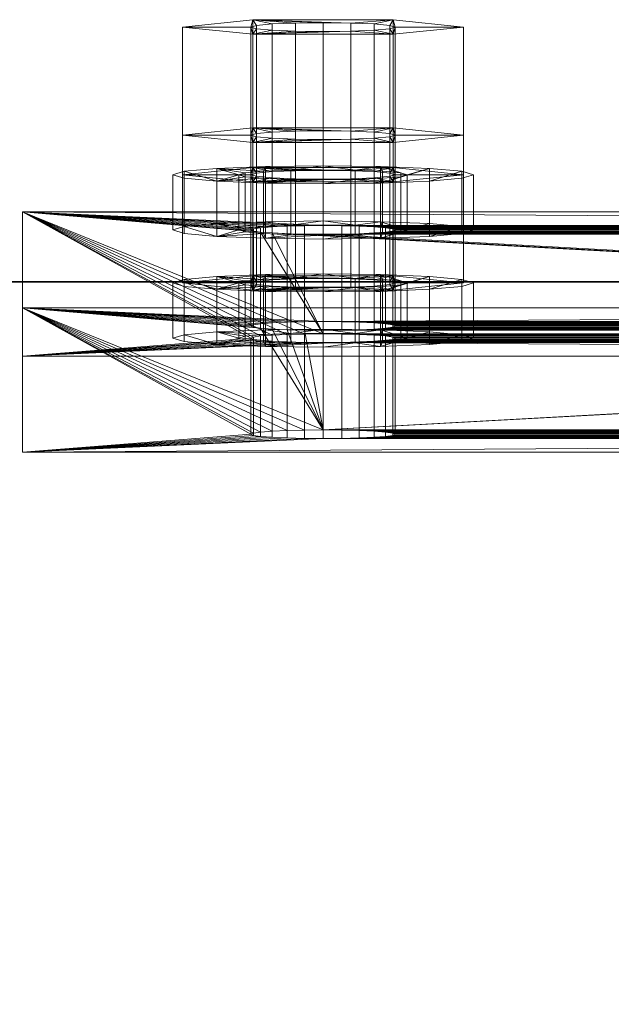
# Model space of a CAD drawing. Extents: x -0.3 to 41.3, y 0 to 17.8.
# Tile 420 of 625: x 25.7902 to 25.8394, y 9.0759 to 9.1578. Entities that reach past the tile are written whole.
import ezdxf

# ---------------------------------------------------------------- set-up
doc = ezdxf.new("R2010")
doc.units = 0
doc.header["$MEASUREMENT"] = 0
for name, color, linetype, lineweight in [('ANILHAS', 135, 'Continuous', 0), ('PLACAS_DE_BASE', 144, 'Continuous', 0), ('PORCAS', 157, 'Continuous', 0)]:
    doc.layers.add(name, color=color, linetype=linetype, lineweight=lineweight)
for name, color, linetype in [('V110', 7, 'Continuous'), ('V211', 7, 'Continuous'), ('V304', 7, 'Continuous')]:
    doc.layers.add(name, color=color, linetype=linetype)

msp = doc.modelspace()

# ---------------------------------------------------------------- linework, layer by layer
at = {"layer": 'V110', "color": 252, "true_color": 0x838383}
for points, invisible_edges in [([(28.99911, 9.13598, 196.60001), (25.28823, 9.13598, 196.60001), (25.28823, 8.98598, 196.60001)], 12), ([(28.99911, 9.13598, 196.00001), (25.28823, 9.13598, 196.00001), (25.28823, 8.98598, 196.00001)], 12), ([(28.99911, 9.13598, 196.60001), (25.28823, 8.98598, 196.60001), (28.99911, 8.98598, 196.60001)], 9), ([(28.99911, 9.13598, 196.00001), (25.28823, 8.98598, 196.00001), (28.99911, 8.98598, 196.00001)], 9)]:
    msp.add_3dface(points, dxfattribs=dict(at, invisible_edges=invisible_edges))
msp.add_3dface([(28.99911, 9.13598, 196.60001), (25.28823, 9.13598, 196.60001), (25.28823, 9.13598, 196.00001), (28.99911, 9.13598, 196.00001)], dxfattribs=at)
at = {"layer": 'V211', "color": 252, "true_color": 0x838383}
for points, invisible_edges in [([(28.99911, 9.13598, 199.55), (25.28823, 9.13598, 199.55), (25.28823, 8.98598, 199.55)], 12), ([(28.99911, 9.13598, 198.95), (25.28823, 9.13598, 198.95), (25.28823, 8.98598, 198.95)], 12), ([(28.99911, 9.13598, 199.55), (25.28823, 8.98598, 199.55), (28.99911, 8.98598, 199.55)], 9), ([(28.99911, 9.13598, 198.95), (25.28823, 8.98598, 198.95), (28.99911, 8.98598, 198.95)], 9)]:
    msp.add_3dface(points, dxfattribs=dict(at, invisible_edges=invisible_edges))
msp.add_3dface([(28.99911, 9.13598, 199.55), (25.28823, 9.13598, 199.55), (25.28823, 9.13598, 198.95), (28.99911, 9.13598, 198.95)], dxfattribs=at)
at = {"layer": 'V304', "color": 252, "true_color": 0x838383}
for points, invisible_edges in [([(28.99911, 9.13598, 200.60001), (25.28823, 9.13598, 200.60001), (25.28823, 8.98598, 200.60001)], 12), ([(28.99911, 9.13598, 200.30001), (25.28823, 9.13598, 200.30001), (25.28823, 8.98598, 200.30001)], 12), ([(28.99911, 9.13598, 200.60001), (25.28823, 8.98598, 200.60001), (28.99911, 8.98598, 200.60001)], 9), ([(28.99911, 9.13598, 200.30001), (25.28823, 8.98598, 200.30001), (28.99911, 8.98598, 200.30001)], 9)]:
    msp.add_3dface(points, dxfattribs=dict(at, invisible_edges=invisible_edges))
msp.add_3dface([(28.99911, 9.13598, 200.60001), (25.28823, 9.13598, 200.60001), (25.28823, 9.13598, 200.30001), (28.99911, 9.13598, 200.30001)], dxfattribs=at)

# ---------------------------------------------------------------- meshes
at = {"layer": 'ANILHAS'}
mesh = msp.add_polyface(dxfattribs=at)
corners = [(25.80295, 9.1403, 199.57206), (25.80295, 9.14489, 199.57178), (25.8039, 9.14002, 199.56729), (25.8039, 9.14059, 199.57683), (25.8039, 9.14461, 199.56701), (25.8039, 9.14518, 199.57656), (25.80661, 9.13977, 199.56324), (25.80661, 9.14083, 199.58088), (25.80661, 9.14436, 199.56296), (25.80661, 9.14542, 199.58061), (25.80845, 9.1403, 199.57206), (25.80845, 9.14489, 199.57178), (25.80898, 9.14014, 199.56938), (25.80898, 9.14046, 199.57474), (25.80898, 9.14473, 199.56911), (25.80898, 9.14505, 199.57446), (25.8105, 9.14, 199.56712), (25.8105, 9.1406, 199.577), (25.8105, 9.1446, 199.56684), (25.8105, 9.14519, 199.57673), (25.81067, 9.13961, 199.56053), (25.81067, 9.14099, 199.58359), (25.81067, 9.1442, 199.56025), (25.81067, 9.14559, 199.58331), (25.81277, 9.13991, 199.5656), (25.81277, 9.14069, 199.57852), (25.81277, 9.14451, 199.56533), (25.81277, 9.14528, 199.57824), (25.81545, 9.13955, 199.55958), (25.81545, 9.13988, 199.56507), (25.81545, 9.14072, 199.57905), (25.81545, 9.14105, 199.58454), (25.81545, 9.14414, 199.55931), (25.81545, 9.14447, 199.5648), (25.81545, 9.14531, 199.57877), (25.81545, 9.14564, 199.58426), (25.81813, 9.13991, 199.5656), (25.81813, 9.14069, 199.57852), (25.81813, 9.14451, 199.56533), (25.81813, 9.14528, 199.57824), (25.82023, 9.13961, 199.56053), (25.82023, 9.14099, 199.58359), (25.82023, 9.1442, 199.56025), (25.82023, 9.14559, 199.58331), (25.8204, 9.14, 199.56712), (25.8204, 9.1406, 199.577), (25.8204, 9.1446, 199.56684), (25.8204, 9.14519, 199.57673), (25.82192, 9.14014, 199.56938), (25.82192, 9.14046, 199.57474), (25.82192, 9.14473, 199.56911), (25.82192, 9.14505, 199.57446), (25.82245, 9.1403, 199.57206), (25.82245, 9.14489, 199.57178), (25.82429, 9.13977, 199.56324), (25.82429, 9.14083, 199.58088), (25.82429, 9.14436, 199.56296), (25.82429, 9.14542, 199.58061), (25.827, 9.14002, 199.56729), (25.827, 9.14059, 199.57683), (25.827, 9.14461, 199.56701), (25.827, 9.14518, 199.57656), (25.82795, 9.1403, 199.57206), (25.82795, 9.14489, 199.57178)]
mesh.append_faces([[corners[k] for k in face] for face in [(0, 3, 5, 1), (3, 7, 9, 5), (7, 21, 23, 9), (21, 31, 35, 23), (31, 41, 43, 35), (41, 55, 57, 43), (55, 59, 61, 57), (59, 62, 63, 61), (62, 58, 60, 63), (58, 54, 56, 60), (54, 40, 42, 56), (40, 28, 32, 42), (28, 20, 22, 32), (20, 6, 8, 22), (6, 2, 4, 8), (2, 0, 1, 4), (10, 12, 14, 11), (12, 16, 18, 14), (16, 24, 26, 18), (24, 29, 33, 26), (29, 36, 38, 33), (36, 44, 46, 38), (44, 48, 50, 46), (48, 52, 53, 50), (52, 49, 51, 53), (49, 45, 47, 51), (45, 37, 39, 47), (37, 30, 34, 39), (30, 25, 27, 34), (25, 17, 19, 27), (17, 13, 15, 19), (13, 10, 11, 15)]])
mesh.append_faces([[corners[k] for k in face] for face in [(59, 58, 62), (2, 3, 0), (60, 61, 63), (5, 4, 1)]], dxfattribs={"vtx0": -1})
mesh.append_faces([[corners[k] for k in face] for face in [(41, 52, 55), (52, 41, 49), (49, 41, 45), (45, 41, 37), (37, 31, 30), (30, 31, 25), (25, 21, 17), (17, 7, 13), (13, 7, 10), (58, 59, 54), (54, 55, 40), (40, 36, 28), (28, 29, 20), (20, 16, 6), (6, 3, 2), (61, 56, 57), (53, 42, 50), (50, 42, 46), (46, 42, 38), (38, 32, 33), (33, 22, 26), (26, 22, 18), (18, 8, 14), (14, 8, 11), (9, 8, 5), (43, 39, 35), (35, 27, 23), (23, 19, 9)]], dxfattribs={"vtx0": -1, "vtx1": -1})
mesh.append_faces([[corners[k] for k in face] for face in [(40, 55, 52), (6, 10, 7), (57, 42, 53), (11, 8, 9)]], dxfattribs={"vtx0": -1, "vtx1": -1, "vtx2": -1})
mesh.append_faces([[corners[k] for k in face] for face in [(37, 41, 31), (25, 31, 21), (17, 21, 7), (54, 59, 55), (40, 52, 48), (40, 48, 44), (40, 44, 36), (28, 36, 29), (20, 29, 24), (20, 24, 16), (6, 16, 12), (6, 12, 10), (6, 7, 3), (61, 60, 56), (57, 56, 42), (38, 42, 32), (33, 32, 22), (18, 22, 8), (5, 8, 4), (53, 43, 57), (43, 53, 51), (43, 51, 47), (43, 47, 39), (35, 39, 34), (35, 34, 27), (23, 27, 19), (9, 19, 15), (9, 15, 11)]], dxfattribs={"vtx0": -1, "vtx2": -1})
mesh = msp.add_polyface(dxfattribs=at)
corners = [(25.80295, 9.13131, 199.42233), (25.80295, 9.1359, 199.42205), (25.8039, 9.13102, 199.41756), (25.8039, 9.13159, 199.4271), (25.8039, 9.13561, 199.41728), (25.8039, 9.13618, 199.42683), (25.80661, 9.13077, 199.41351), (25.80661, 9.13184, 199.43115), (25.80661, 9.13537, 199.41323), (25.80661, 9.13643, 199.43088), (25.80845, 9.13131, 199.42233), (25.80845, 9.1359, 199.42205), (25.80898, 9.13114, 199.41965), (25.80898, 9.13147, 199.42501), (25.80898, 9.13574, 199.41938), (25.80898, 9.13606, 199.42473), (25.8105, 9.13101, 199.41739), (25.8105, 9.1316, 199.42727), (25.8105, 9.1356, 199.41711), (25.8105, 9.13619, 199.427), (25.81067, 9.13061, 199.4108), (25.81067, 9.132, 199.43386), (25.81067, 9.1352, 199.41053), (25.81067, 9.13659, 199.43358), (25.81277, 9.13092, 199.41587), (25.81277, 9.13169, 199.42879), (25.81277, 9.13551, 199.4156), (25.81277, 9.13628, 199.42851), (25.81545, 9.13056, 199.40985), (25.81545, 9.13089, 199.41534), (25.81545, 9.13173, 199.42932), (25.81545, 9.13205, 199.43481), (25.81545, 9.13515, 199.40958), (25.81545, 9.13548, 199.41507), (25.81545, 9.13632, 199.42904), (25.81545, 9.13665, 199.43453), (25.81813, 9.13092, 199.41587), (25.81813, 9.13169, 199.42879), (25.81813, 9.13551, 199.4156), (25.81813, 9.13628, 199.42851), (25.82023, 9.13061, 199.4108), (25.82023, 9.132, 199.43386), (25.82023, 9.1352, 199.41053), (25.82023, 9.13659, 199.43358), (25.8204, 9.13101, 199.41739), (25.8204, 9.1316, 199.42727), (25.8204, 9.1356, 199.41711), (25.8204, 9.13619, 199.427), (25.82192, 9.13114, 199.41965), (25.82192, 9.13147, 199.42501), (25.82192, 9.13574, 199.41938), (25.82192, 9.13606, 199.42473), (25.82245, 9.13131, 199.42233), (25.82245, 9.1359, 199.42205), (25.82429, 9.13077, 199.41351), (25.82429, 9.13184, 199.43115), (25.82429, 9.13537, 199.41323), (25.82429, 9.13643, 199.43088), (25.827, 9.13102, 199.41756), (25.827, 9.13159, 199.4271), (25.827, 9.13561, 199.41728), (25.827, 9.13618, 199.42683), (25.82795, 9.13131, 199.42233), (25.82795, 9.1359, 199.42205)]
mesh.append_faces([[corners[k] for k in face] for face in [(0, 3, 5, 1), (3, 7, 9, 5), (7, 21, 23, 9), (21, 31, 35, 23), (31, 41, 43, 35), (41, 55, 57, 43), (55, 59, 61, 57), (59, 62, 63, 61), (62, 58, 60, 63), (58, 54, 56, 60), (54, 40, 42, 56), (40, 28, 32, 42), (28, 20, 22, 32), (20, 6, 8, 22), (6, 2, 4, 8), (2, 0, 1, 4), (10, 12, 14, 11), (12, 16, 18, 14), (16, 24, 26, 18), (24, 29, 33, 26), (29, 36, 38, 33), (36, 44, 46, 38), (44, 48, 50, 46), (48, 52, 53, 50), (52, 49, 51, 53), (49, 45, 47, 51), (45, 37, 39, 47), (37, 30, 34, 39), (30, 25, 27, 34), (25, 17, 19, 27), (17, 13, 15, 19), (13, 10, 11, 15)]])
mesh.append_faces([[corners[k] for k in face] for face in [(59, 58, 62), (2, 3, 0), (60, 61, 63), (5, 4, 1)]], dxfattribs={"vtx0": -1})
mesh.append_faces([[corners[k] for k in face] for face in [(41, 52, 55), (52, 41, 49), (49, 41, 45), (45, 41, 37), (37, 31, 30), (30, 31, 25), (25, 21, 17), (17, 7, 13), (13, 7, 10), (58, 59, 54), (54, 55, 40), (40, 36, 28), (28, 29, 20), (20, 16, 6), (6, 3, 2), (61, 56, 57), (53, 42, 50), (50, 42, 46), (46, 42, 38), (38, 32, 33), (33, 22, 26), (26, 22, 18), (18, 8, 14), (14, 8, 11), (9, 8, 5), (43, 39, 35), (35, 27, 23), (23, 19, 9)]], dxfattribs={"vtx0": -1, "vtx1": -1})
mesh.append_faces([[corners[k] for k in face] for face in [(40, 55, 52), (6, 10, 7), (57, 42, 53), (11, 8, 9)]], dxfattribs={"vtx0": -1, "vtx1": -1, "vtx2": -1})
mesh.append_faces([[corners[k] for k in face] for face in [(37, 41, 31), (25, 31, 21), (17, 21, 7), (54, 59, 55), (40, 52, 48), (40, 48, 44), (40, 44, 36), (28, 36, 29), (20, 29, 24), (20, 24, 16), (6, 16, 12), (6, 12, 10), (6, 7, 3), (61, 60, 56), (57, 56, 42), (38, 42, 32), (33, 32, 22), (18, 22, 8), (5, 8, 4), (53, 43, 57), (43, 53, 51), (43, 51, 47), (43, 47, 39), (35, 39, 34), (35, 34, 27), (23, 27, 19), (9, 19, 15), (9, 15, 11)]], dxfattribs={"vtx0": -1, "vtx2": -1})
at = {"layer": 'PLACAS_DE_BASE'}
mesh = msp.add_polyface(dxfattribs=at)
corners = [(25.79045, 9.12182, 199.39786), (25.80945, 9.12332, 199.42281), (25.79045, 9.13382, 199.5975), (25.80965, 9.12323, 199.42126), (25.81025, 9.12314, 199.41982), (25.81121, 9.12307, 199.41858), (25.81245, 9.12301, 199.41763), (25.8139, 9.12297, 199.41703), (25.80965, 9.12341, 199.42437), (25.81025, 9.1235, 199.42581), (25.81121, 9.12357, 199.42705), (25.81245, 9.12363, 199.428), (25.8139, 9.12367, 199.4286), (25.81545, 9.12368, 199.4288), (25.81025, 9.13214, 199.56955), (25.80965, 9.13222, 199.57099), (25.80945, 9.13232, 199.57254), (25.80965, 9.13241, 199.5741), (25.81025, 9.1325, 199.57554), (25.81121, 9.13257, 199.57678), (25.81245, 9.13263, 199.57773), (25.8139, 9.13266, 199.57833), (25.8139, 9.13096, 199.41655), (25.79045, 9.12981, 199.39738), (25.81245, 9.13099, 199.41715), (25.81121, 9.13105, 199.4181), (25.81025, 9.13113, 199.41934), (25.80965, 9.13121, 199.42079), (25.80945, 9.13131, 199.42234), (25.79045, 9.1418, 199.59702), (25.80965, 9.1314, 199.42389), (25.81025, 9.13149, 199.42533), (25.81121, 9.13156, 199.42657), (25.81245, 9.13162, 199.42752), (25.8139, 9.13165, 199.42812), (25.81545, 9.13167, 199.42832), (25.81025, 9.14012, 199.56907), (25.80965, 9.14021, 199.57051), (25.80945, 9.1403, 199.57207), (25.80965, 9.1404, 199.57362), (25.81025, 9.14048, 199.57506), (25.81121, 9.14056, 199.5763), (25.81245, 9.14061, 199.57725), (25.8139, 9.14065, 199.57785)]
mesh.append_faces([[corners[k] for k in face] for face in [(0, 2, 29, 23)]])
mesh.append_faces([[corners[k] for k in face] for face in [(0, 1, 2), (1, 0, 3), (3, 0, 4), (4, 0, 5), (5, 0, 6), (6, 0, 7), (22, 23, 24), (24, 23, 25), (25, 23, 26), (26, 23, 27), (27, 23, 28), (28, 29, 30), (30, 29, 31), (31, 29, 32), (32, 29, 33), (33, 29, 34), (36, 29, 37), (37, 29, 38), (38, 29, 39), (39, 29, 40), (40, 29, 41), (41, 29, 42), (42, 29, 43)]], dxfattribs={"vtx0": -1, "vtx1": -1})
mesh.append_faces([[corners[k] for k in face] for face in [(2, 13, 14), (35, 29, 36)]], dxfattribs={"vtx0": -1, "vtx1": -1, "vtx2": -1})
mesh.append_faces([[corners[k] for k in face] for face in [(2, 1, 8), (2, 8, 9), (2, 9, 10), (2, 10, 11), (2, 11, 12), (2, 14, 15), (2, 15, 16), (2, 16, 17), (2, 17, 18), (2, 18, 19), (2, 19, 20), (2, 20, 21), (28, 23, 29)]], dxfattribs={"vtx0": -1, "vtx2": -1})
mesh = msp.add_polyface(dxfattribs=at)
corners = [(25.8139, 9.12297, 199.41703), (25.79045, 9.12182, 199.39786), (25.81545, 9.12296, 199.41683), (25.79045, 9.13382, 199.5975), (25.8139, 9.12367, 199.4286), (25.81545, 9.12368, 199.4288), (25.81025, 9.13214, 199.56955), (25.81121, 9.13206, 199.56831), (25.81245, 9.132, 199.56736), (25.8139, 9.13197, 199.56676), (25.81545, 9.13196, 199.56656), (25.8139, 9.13266, 199.57833), (25.81545, 9.13268, 199.57853), (25.81545, 9.13095, 199.41635), (25.79045, 9.12981, 199.39738), (25.8139, 9.13096, 199.41655), (25.8139, 9.13165, 199.42812), (25.79045, 9.1418, 199.59702), (25.81545, 9.13167, 199.42832), (25.81025, 9.14012, 199.56907), (25.81121, 9.14005, 199.56783), (25.8139, 9.14065, 199.57785), (25.81545, 9.14066, 199.57805), (25.80945, 9.12332, 199.42281), (25.80965, 9.12323, 199.42126), (25.80965, 9.13121, 199.42079), (25.80945, 9.13131, 199.42234), (25.81025, 9.12314, 199.41982), (25.81025, 9.13113, 199.41934), (25.81121, 9.12307, 199.41858), (25.81121, 9.13105, 199.4181), (25.81245, 9.12301, 199.41763), (25.81245, 9.13099, 199.41715), (25.817, 9.12297, 199.41703), (25.817, 9.13096, 199.41655), (25.817, 9.12367, 199.4286), (25.817, 9.13165, 199.42812), (25.81245, 9.12363, 199.428), (25.81245, 9.13162, 199.42752), (25.81121, 9.12357, 199.42705), (25.81121, 9.13156, 199.42657), (25.81025, 9.1235, 199.42581), (25.81025, 9.13149, 199.42533), (25.80965, 9.12341, 199.42437), (25.80965, 9.1314, 199.42389), (25.80945, 9.13232, 199.57254), (25.80965, 9.13222, 199.57099), (25.80965, 9.14021, 199.57051), (25.80945, 9.1403, 199.57207), (25.81245, 9.13999, 199.56688), (25.8139, 9.13995, 199.56628), (25.81545, 9.13994, 199.56608), (25.817, 9.13197, 199.56676), (25.817, 9.13995, 199.56628), (25.817, 9.13266, 199.57833), (25.817, 9.14065, 199.57785), (25.81245, 9.13263, 199.57773), (25.81245, 9.14061, 199.57725), (25.81121, 9.13257, 199.57678), (25.81121, 9.14056, 199.5763), (25.81025, 9.1325, 199.57554), (25.81025, 9.14048, 199.57506), (25.80965, 9.13241, 199.5741), (25.80965, 9.1404, 199.57362)]
mesh.append_faces([[corners[k] for k in face] for face in [(23, 24, 25, 26), (24, 27, 28, 25), (27, 29, 30, 28), (29, 31, 32, 30), (31, 0, 15, 32), (0, 2, 13, 15), (2, 33, 34, 13), (35, 5, 18, 36), (5, 4, 16, 18), (4, 37, 38, 16), (37, 39, 40, 38), (39, 41, 42, 40), (41, 43, 44, 42), (43, 23, 26, 44), (45, 46, 47, 48), (46, 6, 19, 47), (6, 7, 20, 19), (7, 8, 49, 20), (8, 9, 50, 49), (9, 10, 51, 50), (10, 52, 53, 51), (54, 12, 22, 55), (12, 11, 21, 22), (11, 56, 57, 21), (56, 58, 59, 57), (58, 60, 61, 59), (60, 62, 63, 61), (62, 45, 48, 63)]])
mesh.append_faces([[corners[k] for k in face] for face in [(0, 1, 2), (6, 5, 7), (7, 5, 8), (8, 5, 9), (9, 5, 10), (13, 14, 15), (16, 17, 18), (21, 17, 22)]], dxfattribs={"vtx0": -1, "vtx1": -1})
mesh.append_faces([[corners[k] for k in face] for face in [(3, 4, 5), (3, 11, 12), (18, 19, 20)]], dxfattribs={"vtx0": -1, "vtx2": -1})
mesh = msp.add_polyface(dxfattribs=at)
corners = [(25.81545, 9.12296, 199.41683), (25.79045, 9.12182, 199.39786), (25.96545, 9.12296, 199.41683), (25.81545, 9.13196, 199.56656), (25.81545, 9.12368, 199.4288), (25.96545, 9.13196, 199.56656), (25.79045, 9.13382, 199.5975), (25.81545, 9.13268, 199.57853), (25.99045, 9.13382, 199.5975), (25.9639, 9.13197, 199.56676), (25.817, 9.13197, 199.56676), (25.96245, 9.132, 199.56736), (25.81845, 9.132, 199.56736), (25.817, 9.13266, 199.57833), (25.96545, 9.13268, 199.57853), (25.9639, 9.12297, 199.41703), (25.817, 9.12297, 199.41703), (25.96245, 9.12301, 199.41763), (25.81845, 9.12301, 199.41763), (25.817, 9.12367, 199.4286), (25.96545, 9.12368, 199.4288), (25.79045, 9.12981, 199.39738), (25.81545, 9.13095, 199.41635), (25.99045, 9.12981, 199.39738), (25.81545, 9.13167, 199.42832), (25.81121, 9.14005, 199.56783), (25.96545, 9.13167, 199.42832), (25.81245, 9.13999, 199.56688), (25.8139, 9.13995, 199.56628), (25.81545, 9.13994, 199.56608), (25.81545, 9.14066, 199.57805), (25.79045, 9.1418, 199.59702), (25.96545, 9.14066, 199.57805), (25.817, 9.13995, 199.56628), (25.96545, 9.13994, 199.56608), (25.96245, 9.14061, 199.57725), (25.81845, 9.14061, 199.57725), (25.817, 9.14065, 199.57785), (25.9639, 9.14065, 199.57785), (25.9639, 9.13165, 199.42812), (25.817, 9.13165, 199.42812), (25.81845, 9.13099, 199.41715), (25.817, 9.13096, 199.41655), (25.81969, 9.12307, 199.41858), (25.81969, 9.13105, 199.4181), (25.82065, 9.12314, 199.41982), (25.82065, 9.13113, 199.41934), (25.82125, 9.12323, 199.42126), (25.82125, 9.13121, 199.42079), (25.82145, 9.12332, 199.42281), (25.82145, 9.13131, 199.42234), (25.82125, 9.12341, 199.42437), (25.82125, 9.1314, 199.42389), (25.82065, 9.1235, 199.42581), (25.82065, 9.13149, 199.42533), (25.81969, 9.12357, 199.42705), (25.81969, 9.13156, 199.42657), (25.81845, 9.12363, 199.428), (25.81845, 9.13162, 199.42752), (25.81845, 9.13999, 199.56688), (25.81969, 9.13206, 199.56831), (25.81969, 9.14005, 199.56783), (25.82065, 9.13214, 199.56955), (25.82065, 9.14012, 199.56907), (25.82125, 9.13222, 199.57099), (25.82125, 9.14021, 199.57051), (25.82145, 9.13232, 199.57254), (25.82145, 9.1403, 199.57207), (25.82125, 9.13241, 199.5741), (25.82125, 9.1404, 199.57362), (25.82065, 9.1325, 199.57554), (25.82065, 9.14048, 199.57506), (25.81969, 9.13257, 199.57678), (25.81969, 9.14056, 199.5763), (25.81845, 9.13263, 199.57773)]
mesh.append_faces([[corners[k] for k in face] for face in [(16, 18, 41, 42), (18, 43, 44, 41), (43, 45, 46, 44), (45, 47, 48, 46), (47, 49, 50, 48), (49, 51, 52, 50), (51, 53, 54, 52), (53, 55, 56, 54), (55, 57, 58, 56), (57, 19, 40, 58), (10, 12, 59, 33), (12, 60, 61, 59), (60, 62, 63, 61), (62, 64, 65, 63), (64, 66, 67, 65), (66, 68, 69, 67), (68, 70, 71, 69), (70, 72, 73, 71), (72, 74, 36, 73), (74, 13, 37, 36)]])
mesh.append_faces([[corners[k] for k in face] for face in [(6, 7, 8), (3, 9, 10), (10, 11, 12), (13, 14, 7), (0, 15, 16), (16, 17, 18), (19, 20, 4), (21, 22, 23), (33, 34, 29)]], dxfattribs={"vtx0": -1, "vtx1": -1})
mesh.append_faces([[corners[k] for k in face] for face in [(0, 1, 2), (3, 4, 5), (24, 25, 26), (30, 31, 32)]], dxfattribs={"vtx0": -1, "vtx1": -1, "vtx2": -1})
mesh.append_faces([[corners[k] for k in face] for face in [(26, 25, 27), (26, 27, 28), (26, 28, 29), (35, 36, 37), (38, 37, 30), (39, 40, 24)]], dxfattribs={"vtx0": -1, "vtx2": -1})
mesh = msp.add_polyface(dxfattribs=at)
corners = [(25.9639, 9.13197, 199.56676), (25.81545, 9.13196, 199.56656), (25.96545, 9.13196, 199.56656), (25.817, 9.13197, 199.56676), (25.96245, 9.132, 199.56736), (25.81845, 9.132, 199.56736), (25.96121, 9.13206, 199.56831), (25.81969, 9.13206, 199.56831), (25.96025, 9.13214, 199.56955), (25.82065, 9.13214, 199.56955), (25.95965, 9.13222, 199.57099), (25.82125, 9.13222, 199.57099), (25.95945, 9.13232, 199.57254), (25.82145, 9.13232, 199.57254), (25.95965, 9.13241, 199.5741), (25.82125, 9.13241, 199.5741), (25.96025, 9.1325, 199.57554), (25.82065, 9.1325, 199.57554), (25.96121, 9.13257, 199.57678), (25.81969, 9.13257, 199.57678), (25.96245, 9.13263, 199.57773), (25.81845, 9.13263, 199.57773), (25.9639, 9.13266, 199.57833), (25.817, 9.12297, 199.41703), (25.9639, 9.12297, 199.41703), (25.96245, 9.12301, 199.41763), (25.81845, 9.12301, 199.41763), (25.96121, 9.12307, 199.41858), (25.81969, 9.12307, 199.41858), (25.96025, 9.12314, 199.41982), (25.82065, 9.12314, 199.41982), (25.95965, 9.12323, 199.42126), (25.82125, 9.12323, 199.42126), (25.95945, 9.12332, 199.42281), (25.82145, 9.12332, 199.42281), (25.95965, 9.12341, 199.42437), (25.82125, 9.12341, 199.42437), (25.96025, 9.1235, 199.42581), (25.82065, 9.1235, 199.42581), (25.96121, 9.12357, 199.42705), (25.81969, 9.12357, 199.42705), (25.96245, 9.12363, 199.428), (25.96245, 9.13999, 199.56688), (25.81969, 9.14005, 199.56783), (25.96121, 9.14005, 199.56783), (25.82065, 9.14012, 199.56907), (25.96025, 9.14012, 199.56907), (25.82125, 9.14021, 199.57051), (25.95965, 9.14021, 199.57051), (25.82145, 9.1403, 199.57207), (25.95945, 9.1403, 199.57207), (25.82125, 9.1404, 199.57362), (25.95965, 9.1404, 199.57362), (25.82065, 9.14048, 199.57506), (25.96025, 9.14048, 199.57506), (25.81969, 9.14056, 199.5763), (25.96121, 9.14056, 199.5763), (25.81845, 9.14061, 199.57725), (25.96245, 9.14061, 199.57725), (25.817, 9.14065, 199.57785), (25.9639, 9.14065, 199.57785), (25.96245, 9.13099, 199.41715), (25.81969, 9.13105, 199.4181), (25.96121, 9.13105, 199.4181), (25.82065, 9.13113, 199.41934), (25.96025, 9.13113, 199.41934), (25.82125, 9.13121, 199.42079), (25.95965, 9.13121, 199.42079), (25.82145, 9.13131, 199.42234), (25.95945, 9.13131, 199.42234), (25.82125, 9.1314, 199.42389), (25.95965, 9.1314, 199.42389), (25.82065, 9.13149, 199.42533), (25.96025, 9.13149, 199.42533), (25.81969, 9.13156, 199.42657), (25.96121, 9.13156, 199.42657), (25.81845, 9.13162, 199.42752), (25.96245, 9.13162, 199.42752), (25.817, 9.13165, 199.42812), (25.9639, 9.13165, 199.42812), (25.79045, 9.13382, 199.5975), (25.99045, 9.13382, 199.5975), (25.99045, 9.1418, 199.59702), (25.79045, 9.1418, 199.59702)]
mesh.append_faces([[corners[k] for k in face] for face in [(80, 81, 82, 83)]])
mesh.append_faces([[corners[k] for k in face] for face in [(0, 1, 2), (42, 43, 44), (44, 45, 46), (46, 47, 48), (48, 49, 50), (50, 51, 52), (52, 53, 54), (54, 55, 56), (56, 57, 58), (58, 59, 60), (61, 62, 63), (63, 64, 65), (65, 66, 67), (67, 68, 69), (69, 70, 71), (71, 72, 73), (73, 74, 75), (75, 76, 77), (77, 78, 79)]], dxfattribs={"vtx0": -1, "vtx1": -1})
mesh.append_faces([[corners[k] for k in face] for face in [(3, 0, 4), (5, 4, 6), (7, 6, 8), (9, 8, 10), (11, 10, 12), (13, 12, 14), (15, 14, 16), (17, 16, 18), (19, 18, 20), (21, 20, 22), (23, 24, 25), (26, 25, 27), (28, 27, 29), (30, 29, 31), (32, 31, 33), (34, 33, 35), (36, 35, 37), (38, 37, 39), (40, 39, 41)]], dxfattribs={"vtx0": -1, "vtx2": -1})
mesh = msp.add_polyface(dxfattribs=at)
corners = [(25.99045, 9.12182, 199.39786), (25.96545, 9.12296, 199.41683), (25.79045, 9.12182, 199.39786), (25.96545, 9.12368, 199.4288), (25.96969, 9.13206, 199.56831), (25.81545, 9.12368, 199.4288), (25.96845, 9.132, 199.56736), (25.967, 9.13197, 199.56676), (25.96545, 9.13196, 199.56656), (25.96545, 9.13268, 199.57853), (25.99045, 9.13382, 199.5975), (25.81545, 9.13268, 199.57853), (25.817, 9.13266, 199.57833), (25.9639, 9.13266, 199.57833), (25.9639, 9.12297, 199.41703), (25.81545, 9.12296, 199.41683), (25.81845, 9.12363, 199.428), (25.96245, 9.12363, 199.428), (25.9639, 9.12367, 199.4286), (25.817, 9.12367, 199.4286), (25.96545, 9.13095, 199.41635), (25.99045, 9.12981, 199.39738), (25.81545, 9.13095, 199.41635), (25.96545, 9.13994, 199.56608), (25.96545, 9.13167, 199.42832), (25.81545, 9.13994, 199.56608), (25.99045, 9.1418, 199.59702), (25.96545, 9.14066, 199.57805), (25.79045, 9.1418, 199.59702), (25.817, 9.13995, 199.56628), (25.9639, 9.13995, 199.56628), (25.81845, 9.13999, 199.56688), (25.96245, 9.13999, 199.56688), (25.9639, 9.14065, 199.57785), (25.81545, 9.14066, 199.57805), (25.817, 9.13096, 199.41655), (25.9639, 9.13096, 199.41655), (25.81845, 9.13099, 199.41715), (25.96245, 9.13099, 199.41715), (25.9639, 9.13165, 199.42812), (25.81545, 9.13167, 199.42832), (25.95945, 9.12332, 199.42281), (25.95965, 9.12323, 199.42126), (25.95965, 9.13121, 199.42079), (25.95945, 9.13131, 199.42234), (25.96025, 9.12314, 199.41982), (25.96025, 9.13113, 199.41934), (25.96121, 9.12307, 199.41858), (25.96121, 9.13105, 199.4181), (25.96245, 9.12301, 199.41763), (25.96245, 9.13162, 199.42752), (25.96121, 9.12357, 199.42705), (25.96121, 9.13156, 199.42657), (25.96025, 9.1235, 199.42581), (25.96025, 9.13149, 199.42533), (25.95965, 9.12341, 199.42437), (25.95965, 9.1314, 199.42389), (25.95945, 9.13232, 199.57254), (25.95965, 9.13222, 199.57099), (25.95965, 9.14021, 199.57051), (25.95945, 9.1403, 199.57207), (25.96025, 9.13214, 199.56955), (25.96025, 9.14012, 199.56907), (25.96121, 9.13206, 199.56831), (25.96121, 9.14005, 199.56783), (25.96245, 9.132, 199.56736), (25.9639, 9.13197, 199.56676), (25.96245, 9.13263, 199.57773), (25.96245, 9.14061, 199.57725), (25.96121, 9.13257, 199.57678), (25.96121, 9.14056, 199.5763), (25.96025, 9.1325, 199.57554), (25.96025, 9.14048, 199.57506), (25.95965, 9.13241, 199.5741), (25.95965, 9.1404, 199.57362)]
mesh.append_faces([[corners[k] for k in face] for face in [(41, 42, 43, 44), (42, 45, 46, 43), (45, 47, 48, 46), (47, 49, 38, 48), (49, 14, 36, 38), (18, 17, 50, 39), (17, 51, 52, 50), (51, 53, 54, 52), (53, 55, 56, 54), (55, 41, 44, 56), (57, 58, 59, 60), (58, 61, 62, 59), (61, 63, 64, 62), (63, 65, 32, 64), (65, 66, 30, 32), (13, 67, 68, 33), (67, 69, 70, 68), (69, 71, 72, 70), (71, 73, 74, 72), (73, 57, 60, 74)]])
mesh.append_faces([[corners[k] for k in face] for face in [(0, 1, 2), (14, 15, 1), (26, 27, 28), (23, 29, 30), (30, 31, 32), (33, 34, 27), (20, 35, 36), (36, 37, 38), (39, 40, 24)]], dxfattribs={"vtx0": -1, "vtx1": -1})
mesh.append_faces([[corners[k] for k in face] for face in [(3, 4, 5), (9, 10, 11), (20, 21, 22), (23, 24, 25)]], dxfattribs={"vtx0": -1, "vtx1": -1, "vtx2": -1})
mesh.append_faces([[corners[k] for k in face] for face in [(5, 4, 6), (5, 6, 7), (5, 7, 8), (12, 13, 9), (16, 17, 18), (19, 18, 3)]], dxfattribs={"vtx0": -1, "vtx2": -1})
mesh = msp.add_polyface(dxfattribs=at)
corners = [(25.81845, 9.132, 199.56736), (25.96121, 9.13206, 199.56831), (25.81969, 9.13206, 199.56831), (25.96025, 9.13214, 199.56955), (25.82065, 9.13214, 199.56955), (25.95965, 9.13222, 199.57099), (25.82125, 9.13222, 199.57099), (25.95945, 9.13232, 199.57254), (25.82145, 9.13232, 199.57254), (25.95965, 9.13241, 199.5741), (25.82125, 9.13241, 199.5741), (25.96025, 9.1325, 199.57554), (25.82065, 9.1325, 199.57554), (25.96121, 9.13257, 199.57678), (25.81969, 9.13257, 199.57678), (25.96245, 9.13263, 199.57773), (25.81845, 9.13263, 199.57773), (25.9639, 9.13266, 199.57833), (25.817, 9.13266, 199.57833), (25.81845, 9.12301, 199.41763), (25.96121, 9.12307, 199.41858), (25.81969, 9.12307, 199.41858), (25.96025, 9.12314, 199.41982), (25.82065, 9.12314, 199.41982), (25.95965, 9.12323, 199.42126), (25.82125, 9.12323, 199.42126), (25.95945, 9.12332, 199.42281), (25.82145, 9.12332, 199.42281), (25.95965, 9.12341, 199.42437), (25.82125, 9.12341, 199.42437), (25.96025, 9.1235, 199.42581), (25.82065, 9.1235, 199.42581), (25.96121, 9.12357, 199.42705), (25.81969, 9.12357, 199.42705), (25.96245, 9.12363, 199.428), (25.81845, 9.12363, 199.428), (25.9639, 9.12367, 199.4286), (25.817, 9.12367, 199.4286), (25.9639, 9.13995, 199.56628), (25.817, 9.13995, 199.56628), (25.81845, 9.13999, 199.56688), (25.96245, 9.13999, 199.56688), (25.81969, 9.14005, 199.56783), (25.96121, 9.14005, 199.56783), (25.82065, 9.14012, 199.56907), (25.96025, 9.14012, 199.56907), (25.82125, 9.14021, 199.57051), (25.95965, 9.14021, 199.57051), (25.82145, 9.1403, 199.57207), (25.95945, 9.1403, 199.57207), (25.82125, 9.1404, 199.57362), (25.95965, 9.1404, 199.57362), (25.82065, 9.14048, 199.57506), (25.96025, 9.14048, 199.57506), (25.81969, 9.14056, 199.5763), (25.96121, 9.14056, 199.5763), (25.81845, 9.14061, 199.57725), (25.817, 9.13096, 199.41655), (25.96545, 9.13095, 199.41635), (25.81545, 9.13095, 199.41635), (25.9639, 9.13096, 199.41655), (25.81845, 9.13099, 199.41715), (25.96245, 9.13099, 199.41715), (25.81969, 9.13105, 199.4181), (25.96121, 9.13105, 199.4181), (25.82065, 9.13113, 199.41934), (25.96025, 9.13113, 199.41934), (25.82125, 9.13121, 199.42079), (25.95965, 9.13121, 199.42079), (25.82145, 9.13131, 199.42234), (25.95945, 9.13131, 199.42234), (25.82125, 9.1314, 199.42389), (25.95965, 9.1314, 199.42389), (25.82065, 9.13149, 199.42533), (25.96025, 9.13149, 199.42533), (25.81969, 9.13156, 199.42657), (25.96121, 9.13156, 199.42657), (25.81845, 9.13162, 199.42752), (25.96245, 9.13162, 199.42752), (25.817, 9.13165, 199.42812), (25.99045, 9.12182, 199.39786), (25.79045, 9.12182, 199.39786), (25.79045, 9.12981, 199.39738), (25.99045, 9.12981, 199.39738)]
mesh.append_faces([[corners[k] for k in face] for face in [(80, 81, 82, 83)]])
mesh.append_faces([[corners[k] for k in face] for face in [(0, 1, 2), (2, 3, 4), (4, 5, 6), (6, 7, 8), (8, 9, 10), (10, 11, 12), (12, 13, 14), (14, 15, 16), (16, 17, 18), (19, 20, 21), (21, 22, 23), (23, 24, 25), (25, 26, 27), (27, 28, 29), (29, 30, 31), (31, 32, 33), (33, 34, 35), (35, 36, 37), (57, 58, 59)]], dxfattribs={"vtx0": -1, "vtx1": -1})
mesh.append_faces([[corners[k] for k in face] for face in [(38, 39, 40), (41, 40, 42), (43, 42, 44), (45, 44, 46), (47, 46, 48), (49, 48, 50), (51, 50, 52), (53, 52, 54), (55, 54, 56), (60, 57, 61), (62, 61, 63), (64, 63, 65), (66, 65, 67), (68, 67, 69), (70, 69, 71), (72, 71, 73), (74, 73, 75), (76, 75, 77), (78, 77, 79)]], dxfattribs={"vtx0": -1, "vtx2": -1})
at = {"layer": 'PORCAS'}
mesh = msp.add_polyface(dxfattribs=at)
corners = [(25.80377, 9.14489, 199.57178), (25.80377, 9.15717, 199.57105), (25.80945, 9.14489, 199.57178), (25.80945, 9.15717, 199.57105), (25.80961, 9.14429, 199.56169), (25.80961, 9.1455, 199.58188), (25.80961, 9.15657, 199.56095), (25.80961, 9.15778, 199.58114), (25.80991, 9.14476, 199.56949), (25.80991, 9.14503, 199.57408), (25.80991, 9.15703, 199.56875), (25.80991, 9.15731, 199.57334), (25.81121, 9.14464, 199.56755), (25.81121, 9.14515, 199.57602), (25.81121, 9.15692, 199.56681), (25.81121, 9.15743, 199.57528), (25.81315, 9.14456, 199.56625), (25.81315, 9.14523, 199.57731), (25.81315, 9.15684, 199.56552), (25.81315, 9.1575, 199.57658), (25.81545, 9.14453, 199.56579), (25.81545, 9.14525, 199.57777), (25.81545, 9.15681, 199.56506), (25.81545, 9.15753, 199.57704), (25.81775, 9.14456, 199.56625), (25.81775, 9.14523, 199.57731), (25.81775, 9.15684, 199.56552), (25.81775, 9.1575, 199.57658), (25.81969, 9.14464, 199.56755), (25.81969, 9.14515, 199.57602), (25.81969, 9.15692, 199.56681), (25.81969, 9.15743, 199.57528), (25.82099, 9.14476, 199.56949), (25.82099, 9.14503, 199.57408), (25.82099, 9.15703, 199.56875), (25.82099, 9.15731, 199.57334), (25.82129, 9.14429, 199.56169), (25.82129, 9.1455, 199.58188), (25.82129, 9.15657, 199.56095), (25.82129, 9.15778, 199.58114), (25.82145, 9.14489, 199.57178), (25.82145, 9.15717, 199.57105), (25.82712, 9.14489, 199.57178), (25.82712, 9.15717, 199.57105)]
mesh.append_faces([[corners[k] for k in face] for face in [(0, 5, 7, 1), (5, 37, 39, 7), (37, 42, 43, 39), (42, 36, 38, 43), (36, 4, 6, 38), (4, 0, 1, 6), (2, 8, 10, 3), (8, 12, 14, 10), (12, 16, 18, 14), (16, 20, 22, 18), (20, 24, 26, 22), (24, 28, 30, 26), (28, 32, 34, 30), (32, 40, 41, 34), (40, 33, 35, 41), (33, 29, 31, 35), (29, 25, 27, 31), (25, 21, 23, 27), (21, 17, 19, 23), (17, 13, 15, 19), (13, 9, 11, 15), (9, 2, 3, 11)]])
mesh.append_faces([[corners[k] for k in face] for face in [(37, 40, 42), (40, 37, 33), (33, 37, 29), (29, 37, 25), (25, 5, 21), (21, 5, 17), (17, 5, 13), (13, 5, 9), (9, 5, 2), (36, 24, 4), (4, 2, 0), (38, 41, 43), (41, 38, 34), (34, 38, 30), (30, 38, 26), (26, 6, 22), (22, 6, 18), (18, 6, 14), (14, 6, 10), (10, 6, 3), (39, 27, 7), (7, 3, 1)]], dxfattribs={"vtx0": -1, "vtx1": -1})
mesh.append_faces([[corners[k] for k in face] for face in [(25, 37, 5), (2, 5, 0), (40, 36, 42), (36, 40, 32), (36, 32, 28), (36, 28, 24), (4, 24, 20), (4, 20, 16), (4, 16, 12), (4, 12, 8), (4, 8, 2), (26, 38, 6), (3, 6, 1), (41, 39, 43), (39, 41, 35), (39, 35, 31), (39, 31, 27), (7, 27, 23), (7, 23, 19), (7, 19, 15), (7, 15, 11), (7, 11, 3)]], dxfattribs={"vtx0": -1, "vtx2": -1})
mesh = msp.add_polyface(dxfattribs=at)
corners = [(25.80377, 9.1359, 199.42205), (25.80377, 9.14817, 199.42132), (25.80945, 9.1359, 199.42205), (25.80945, 9.14817, 199.42132), (25.80961, 9.13529, 199.41196), (25.80961, 9.1365, 199.43215), (25.80961, 9.14757, 199.41122), (25.80961, 9.14878, 199.43141), (25.80991, 9.13576, 199.41976), (25.80991, 9.13603, 199.42435), (25.80991, 9.14804, 199.41902), (25.80991, 9.14831, 199.42361), (25.81121, 9.13564, 199.41782), (25.81121, 9.13615, 199.42629), (25.81121, 9.14792, 199.41708), (25.81121, 9.14843, 199.42555), (25.81315, 9.13556, 199.41652), (25.81315, 9.13623, 199.42758), (25.81315, 9.14784, 199.41579), (25.81315, 9.14851, 199.42685), (25.81545, 9.13554, 199.41607), (25.81545, 9.13626, 199.42804), (25.81545, 9.14781, 199.41533), (25.81545, 9.14853, 199.42731), (25.81775, 9.13556, 199.41652), (25.81775, 9.13623, 199.42758), (25.81775, 9.14784, 199.41579), (25.81775, 9.14851, 199.42685), (25.81969, 9.13564, 199.41782), (25.81969, 9.13615, 199.42629), (25.81969, 9.14792, 199.41708), (25.81969, 9.14843, 199.42555), (25.82099, 9.13576, 199.41976), (25.82099, 9.13603, 199.42435), (25.82099, 9.14804, 199.41902), (25.82099, 9.14831, 199.42361), (25.82129, 9.13529, 199.41196), (25.82129, 9.1365, 199.43215), (25.82129, 9.14757, 199.41122), (25.82129, 9.14878, 199.43141), (25.82145, 9.1359, 199.42205), (25.82145, 9.14817, 199.42132), (25.82712, 9.1359, 199.42205), (25.82712, 9.14817, 199.42132)]
mesh.append_faces([[corners[k] for k in face] for face in [(0, 5, 7, 1), (5, 37, 39, 7), (37, 42, 43, 39), (42, 36, 38, 43), (36, 4, 6, 38), (4, 0, 1, 6), (2, 8, 10, 3), (8, 12, 14, 10), (12, 16, 18, 14), (16, 20, 22, 18), (20, 24, 26, 22), (24, 28, 30, 26), (28, 32, 34, 30), (32, 40, 41, 34), (40, 33, 35, 41), (33, 29, 31, 35), (29, 25, 27, 31), (25, 21, 23, 27), (21, 17, 19, 23), (17, 13, 15, 19), (13, 9, 11, 15), (9, 2, 3, 11)]])
mesh.append_faces([[corners[k] for k in face] for face in [(37, 40, 42), (40, 37, 33), (33, 37, 29), (29, 37, 25), (25, 5, 21), (21, 5, 17), (17, 5, 13), (13, 5, 9), (9, 5, 2), (36, 24, 4), (4, 2, 0), (38, 41, 43), (41, 38, 34), (34, 38, 30), (30, 38, 26), (26, 6, 22), (22, 6, 18), (18, 6, 14), (14, 6, 10), (10, 6, 3), (39, 27, 7), (7, 3, 1)]], dxfattribs={"vtx0": -1, "vtx1": -1})
mesh.append_faces([[corners[k] for k in face] for face in [(25, 37, 5), (2, 5, 0), (40, 36, 42), (36, 40, 32), (36, 32, 28), (36, 28, 24), (4, 24, 20), (4, 20, 16), (4, 16, 12), (4, 12, 8), (4, 8, 2), (26, 38, 6), (3, 6, 1), (41, 39, 43), (39, 41, 35), (39, 35, 31), (39, 31, 27), (7, 27, 23), (7, 23, 19), (7, 19, 15), (7, 15, 11), (7, 11, 3)]], dxfattribs={"vtx0": -1, "vtx2": -1})

doc.saveas('drawing.dxf')
